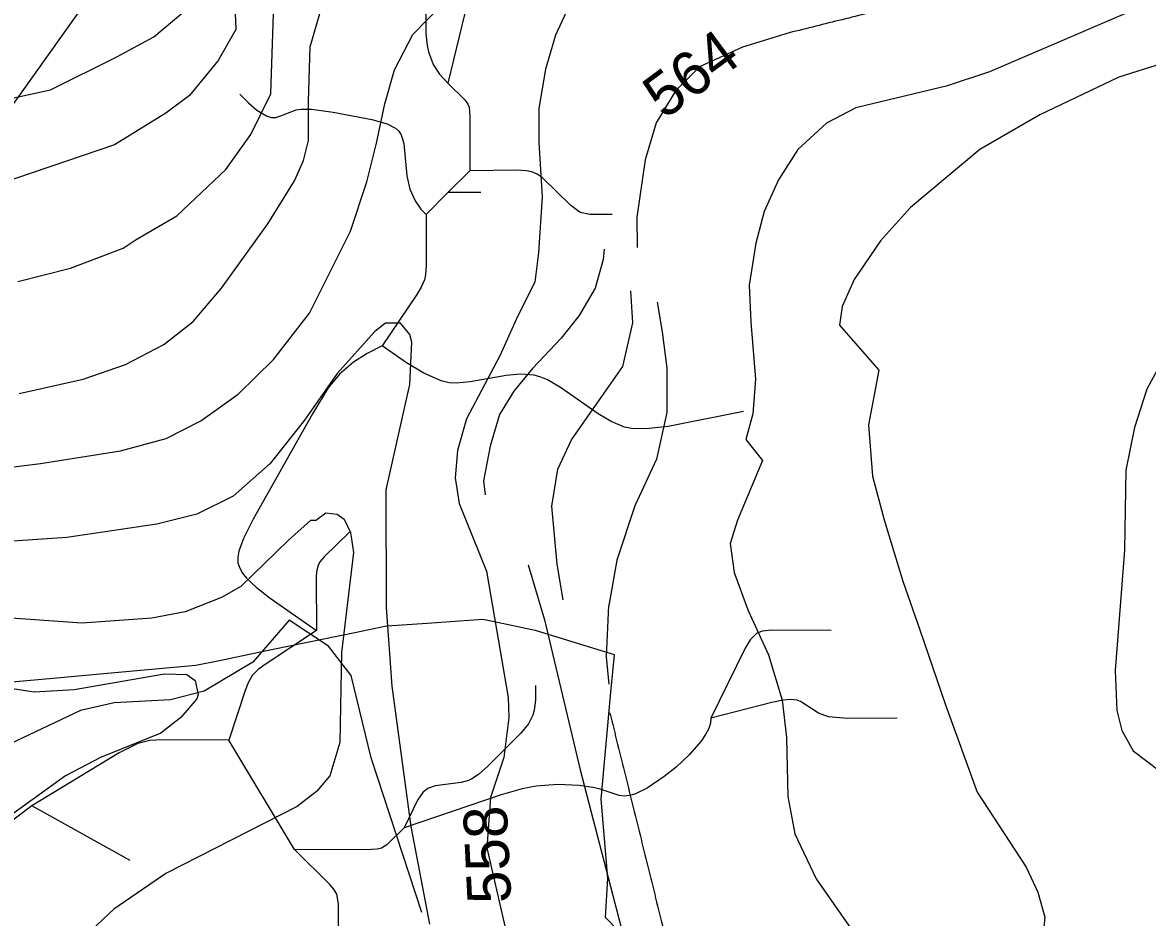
# Model space of a CAD drawing. Extents: x -709584 to -702006, y -1161789 to -1157496.
# Drawn here: x -706719.1 to -706462.3, y -1158667.5 to -1158463.2 of the extents above; entities that cross this region are included whole.
import ezdxf

# ---------------------------------------------------------------- set-up
doc = ezdxf.new("R2010")
doc.units = 0
for name, color, linetype in [('120_vrstevnice hlavní', 7, 'Continuous'), ('121_vrstevnice hlavní_popis', 7, 'Continuous'), ('122_vrstevnice základní', 7, 'Continuous'), ('408_BPEJ_linie', 7, 'Continuous'), ('411_akumulovaný odtok', 7, 'Continuous'), ('501_vodní tok', 7, 'Continuous')]:
    doc.layers.add(name, color=color, linetype=linetype)

msp = doc.modelspace()

# ---------------------------------------------------------------- linework, layer by layer
at = {"layer": '120_vrstevnice hlavní'}
for points in [[(-706653.83, -1158481.13), (-706653.45, -1158468.69), (-706650.37, -1158458.2), (-706642.97, -1158447.7), (-706630.4, -1158433.27), (-706622.4, -1158425.42), (-706611.26, -1158415.99), (-706598.97, -1158407.7), (-706584.69, -1158400.56), (-706558.97, -1158393.84), (-706538.4, -1158389.56), (-706517.83, -1158386.13), (-706501.08, -1158385.71), (-706487.69, -1158388.66)], [(-706719.83, -1158547.85), (-706705.26, -1158544.56), (-706695.55, -1158541.28), (-706686.83, -1158536.71), (-706680.12, -1158531.42), (-706673.69, -1158523.85), (-706663.12, -1158509.13), (-706656.98, -1158499.28), (-706654.97, -1158494.71), (-706653.83, -1158490.13), (-706653.83, -1158481.13)], [(-706586.35, -1158514.94), (-706586.53, -1158517.3), (-706588.42, -1158523.85), (-706592.02, -1158530.06), (-706596.15, -1158535.24), (-706602.68, -1158542.15), (-706606.98, -1158547.33), (-706610.24, -1158552.69), (-706612.32, -1158559.86), (-706613.85, -1158567.79), (-706613.47, -1158570.99)], [(-706458.58, -1158539.75), (-706462.44, -1158546.9), (-706465.3, -1158555.62), (-706467.3, -1158565.35), (-706467.58, -1158583.66), (-706469.73, -1158611.11), (-706469.3, -1158620.27), (-706468.16, -1158624.84), (-706465.58, -1158629.42), (-706456.57, -1158636.28)], [(-706603.68, -1158587.01), (-706599.95, -1158599.51), (-706591.77, -1158633.8)], [(-706591.77, -1158633.8), (-706582.41, -1158669.78), (-706581.17, -1158683.74), (-706581.66, -1158696.67), (-706585.44, -1158715.44), (-706587.46, -1158733.72), (-706589.52, -1158738.55), (-706593.64, -1158745.97), (-706608.66, -1158761.69), (-706614.67, -1158769.11), (-706619.83, -1158773.43), (-706625.52, -1158774.31), (-706632.76, -1158773.81), (-706642.94, -1158772.11), (-706651.38, -1158771.09), (-706662.27, -1158770.89), (-706684.33, -1158774.39), (-706694.83, -1158776.31), (-706704.41, -1158776.72), (-706708.98, -1158776.72), (-706718.12, -1158775.43), (-706736.41, -1158771.57)]]:
    msp.add_lwpolyline(points, dxfattribs=at)
at = {"layer": '122_vrstevnice základní'}
for points in [[(-706671.04, -1158449.71), (-706670.4, -1158464.77), (-706674.4, -1158471.85), (-706680.98, -1158479.85), (-706686.41, -1158483.85), (-706698.12, -1158491.13), (-706728.12, -1158501.28)], [(-706454.57, -1158455.55), (-706498.38, -1158474.44)], [(-706724.12, -1158564.99), (-706714.98, -1158563.85), (-706696.69, -1158560.99), (-706686.26, -1158558.14), (-706678.4, -1158554.14), (-706669.83, -1158547.99), (-706661.83, -1158540.14), (-706653.55, -1158529.56), (-706644.25, -1158510.77), (-706640.48, -1158499.55), (-706638.26, -1158490.75), (-706636.38, -1158481.77), (-706634.16, -1158474.01), (-706630.03, -1158465.89), (-706623.12, -1158458.9)], [(-706593.98, -1158458.67), (-706597.41, -1158466.09), (-706599.71, -1158473.81)], [(-706732.69, -1158482.85), (-706712.69, -1158478.56), (-706697.55, -1158470.99), (-706689.12, -1158466.42), (-706682.48, -1158460.87)], [(-706720.12, -1158522.28), (-706708.12, -1158519.28), (-706696.12, -1158514.71), (-706693.12, -1158512.71), (-706683.83, -1158507.28), (-706672.69, -1158496.71), (-706666.98, -1158488.71), (-706662.4, -1158479.42), (-706661.83, -1158461.15)], [(-706544.07, -1158465.52), (-706554.74, -1158468.81), (-706564.54, -1158473.31), (-706569.97, -1158478.66), (-706574.43, -1158486.07), (-706576.99, -1158494.52), (-706578.86, -1158507.61), (-706578.78, -1158514.52)], [(-706454.86, -1158471.25), (-706468.87, -1158475.68), (-706486.89, -1158484.26), (-706500.59, -1158492.15)], [(-706599.71, -1158473.81), (-706601.24, -1158482.78), (-706601.23, -1158490.54), (-706600.51, -1158502.96), (-706601.34, -1158515.72), (-706602.19, -1158522.45), (-706606.01, -1158530.14), (-706610.12, -1158539.29), (-706617.78, -1158553.64), (-706619.83, -1158560.89), (-706620.34, -1158567.1), (-706619.46, -1158572.97)], [(-706498.39, -1158474.44), (-706508.25, -1158477.7), (-706528.85, -1158482.67), (-706535.56, -1158486.13), (-706542.09, -1158492.17), (-706546.55, -1158499.06), (-706549.8, -1158506.29), (-706551.68, -1158513.53), (-706553.2, -1158523.17), (-706552.84, -1158531.6), (-706551.76, -1158544.6), (-706552.43, -1158552.52), (-706553.96, -1158558.38), (-706550.17, -1158563.19), (-706555.93, -1158576.8), (-706557.54, -1158582.14), (-706556.68, -1158588.71), (-706553.54, -1158597.28), (-706548.83, -1158607.57), (-706545.68, -1158617.85), (-706544.68, -1158626.43), (-706544.4, -1158639.86), (-706542.83, -1158648.43), (-706537.97, -1158658.71), (-706523.88, -1158678.81)], [(-706500.59, -1158492.15), (-706516.4, -1158505.42), (-706523.25, -1158512.99), (-706529.25, -1158521.85), (-706531.97, -1158527.99), (-706532.58, -1158532.27), (-706523.67, -1158542.56), (-706525.97, -1158554.99), (-706525.11, -1158566.71), (-706522.4, -1158576.71), (-706518.19, -1158590.71), (-706514.28, -1158601.84)], [(-706595.66, -1158595.01), (-706597.03, -1158586.85), (-706598.26, -1158573.59), (-706596.9, -1158565.15), (-706593.82, -1158558.42), (-706582.04, -1158541.71), (-706579.82, -1158531.71), (-706580.22, -1158524.43)], [(-706574.26, -1158526.99), (-706573.09, -1158533.79), (-706572.04, -1158542.06), (-706572.02, -1158552.22), (-706574.35, -1158562.9), (-706579.33, -1158573.53), (-706583.43, -1158585.94), (-706585.3, -1158596.28)], [(-706626.12, -1158669), (-706630.4, -1158646.71), (-706634.69, -1158614.71), (-706635.97, -1158596.71), (-706636.12, -1158569.85), (-706630.69, -1158545.85), (-706630.26, -1158536.14), (-706630.69, -1158534.42), (-706632.83, -1158531.85), (-706636.26, -1158531.85), (-706638.69, -1158533.71), (-706647.26, -1158543.28), (-706654.69, -1158553.99), (-706662.55, -1158563.85)], [(-706662.55, -1158563.85), (-706670.98, -1158571.28), (-706679.26, -1158575.42), (-706688.41, -1158577.71), (-706708.98, -1158580.71), (-706735.84, -1158582.57)], [(-706619.46, -1158572.97), (-706613.22, -1158588.45), (-706608.26, -1158617.28), (-706608.12, -1158621.85), (-706609.26, -1158631), (-706612.26, -1158640.14), (-706613.12, -1158651.57), (-706607.83, -1158674.43), (-706606.69, -1158683.57), (-706606.54, -1158690.43), (-706607.54, -1158697.29), (-706609.4, -1158704.14), (-706612.69, -1158711), (-706619.12, -1158720.14), (-706626.97, -1158727), (-706632.97, -1158730.57), (-706638.97, -1158733.29), (-706646.97, -1158735.15), (-706672.98, -1158737.86), (-706680.98, -1158739.72), (-706696.98, -1158745.15), (-706704.98, -1158747.15), (-706712.98, -1158748), (-706738.98, -1158744.29)], [(-706652.19, -1158576.86), (-706653.33, -1158576.86), (-706658.35, -1158581.33), (-706669.23, -1158591.94), (-706673.7, -1158594.45), (-706681.96, -1158597.75), (-706689.55, -1158599.14), (-706705.55, -1158600.28), (-706723.83, -1158599), (-706744.55, -1158595.57)], [(-706652.19, -1158576.86), (-706649.84, -1158575.15), (-706647.26, -1158575.42), (-706645.69, -1158576.57), (-706644.26, -1158579.57), (-706643.55, -1158584.14), (-706646.26, -1158607), (-706646.69, -1158627.57), (-706648.97, -1158635.14), (-706651.97, -1158638.71), (-706656.4, -1158642.14), (-706686.41, -1158657.43), (-706698.26, -1158665.57), (-706710.98, -1158677.57), (-706716.98, -1158680.14), (-706720.98, -1158680.86)], [(-706585.2, -1158614.25), (-706585.79, -1158607.99), (-706585.3, -1158596.28)], [(-706514.28, -1158601.85), (-706508.41, -1158618.94), (-706501.19, -1158638.86), (-706490.04, -1158656.02), (-706487.32, -1158661.74), (-706485.75, -1158667.46), (-706486.61, -1158675.76), (-706494.76, -1158696.35), (-706497.9, -1158706.65), (-706500.05, -1158724.67), (-706499.62, -1158735.82), (-706496.9, -1158747.26), (-706494.33, -1158752.98), (-706488.61, -1158761.56), (-706483.6, -1158767.28), (-706477.45, -1158773.01), (-706467.73, -1158780.3), (-706460.86, -1158784.16), (-706442.56, -1158790.88), (-706405.95, -1158797.89), (-706371.82, -1158803.66), (-706355.58, -1158808.58), (-706345.11, -1158811.73), (-706326.58, -1158816.11)], [(-706732.41, -1158613.57), (-706716.41, -1158616), (-706707.26, -1158615.43), (-706686.69, -1158611.85), (-706681.55, -1158612), (-706679.69, -1158613.43), (-706678.98, -1158616.57), (-706679.26, -1158617.57), (-706682.98, -1158621.85), (-706687.55, -1158625.43), (-706701.26, -1158631), (-706709.26, -1158635.14), (-706729.26, -1158649.57)]]:
    msp.add_lwpolyline(points, dxfattribs=at)
for points in [[(-706495.88, -1158453.53), (-706544.07, -1158465.52)], [(-706498.38, -1158474.44), (-706498.39, -1158474.44)], [(-706500.59, -1158492.15), (-706500.59, -1158492.15)], [(-706514.28, -1158601.84), (-706514.28, -1158601.85)], [(-706585.04, -1158620.77), (-706556.55, -1158735.96)]]:
    msp.add_open_spline(points, degree=1, dxfattribs=at)
at = {"layer": '408_BPEJ_linie'}
for points in [[(-707049, -1158647), (-707042.67, -1158643.42), (-707037.5, -1158640.5), (-707014.28, -1158630.93), (-706966.44, -1158611.21), (-706962.77, -1158609.7), (-706906.5, -1158586.5), (-706859.5, -1158573), (-706808, -1158556.5), (-706798.5, -1158551.5), (-706796.77, -1158550.28), (-706796.71, -1158550.25), (-706760, -1158524.5), (-706734.35, -1158497.34), (-706726, -1158488.5), (-706694, -1158443.5)], [(-706569, -1158685), (-706586, -1158667.5), (-706585.5, -1158658.5), (-706587, -1158640.5), (-706584.78, -1158616.06), (-706584, -1158607.5), (-706587.71, -1158606.37), (-706602, -1158602), (-706602.8, -1158601.83), (-706610.69, -1158600.19), (-706614, -1158599.5), (-706626.75, -1158600.37), (-706633.59, -1158600.84), (-706636, -1158601), (-706643.23, -1158602.5), (-706661.86, -1158606.35), (-706665.16, -1158607.03), (-706674.13, -1158608.89), (-706679.5, -1158610), (-706700.49, -1158611.88), (-706712.12, -1158612.92), (-706746.5, -1158616)]]:
    msp.add_lwpolyline(points, dxfattribs=at)
at = {"layer": '411_akumulovaný odtok'}
for p, q in [((-706616.99, -1158497), (-706621.99, -1158502)), ((-706621.99, -1158502), (-706626.99, -1158507)), ((-706614.49, -1158502), (-706621.99, -1158502)), ((-706656.99, -1158652), (-706671.99, -1158627)), ((-706694.49, -1158654.5), (-706716.99, -1158642))]:
    msp.add_line(p, q, dxfattribs=at)
for points in [[(-706636.99, -1158424.5), (-706636.99, -1158426.37), (-706636.53, -1158428.87), (-706636.04, -1158430.22), (-706635.31, -1158431.56), (-706634.39, -1158432.78), (-706632.31, -1158434.75), (-706627.2, -1158438.37), (-706625.47, -1158439.82), (-706624.28, -1158441.34), (-706624.03, -1158442.15), (-706624.3, -1158443.73), (-706625.89, -1158447.35), (-706626.63, -1158450.76), (-706627, -1158456.93), (-706627, -1158465.7), (-706626.72, -1158468.4), (-706626.4, -1158469.88), (-706625.32, -1158472.75), (-706623.89, -1158474.98), (-706621.99, -1158477)], [(-706601.99, -1158452), (-706613.66, -1158455.8), (-706615.5, -1158456.66), (-706616.5, -1158457.46), (-706617.46, -1158459.11), (-706618.1, -1158461.07), (-706621.99, -1158477)], [(-706621.99, -1158477), (-706618.13, -1158480.81), (-706617.44, -1158481.78), (-706617.15, -1158482.51), (-706616.95, -1158484.64), (-706616.99, -1158497)], [(-706669.49, -1158479.5), (-706667.54, -1158481.54), (-706665.59, -1158483.21), (-706663.41, -1158484.51), (-706662.32, -1158484.82), (-706661.28, -1158484.83), (-706660.34, -1158484.58), (-706656.62, -1158483.13), (-706655.5, -1158482.96), (-706653.14, -1158482.96), (-706648.16, -1158483.61), (-706639.37, -1158485.33), (-706635.89, -1158486.33), (-706633.96, -1158487.31), (-706633.22, -1158487.98), (-706632.69, -1158488.79), (-706632.06, -1158490.78), (-706631.4, -1158498.21), (-706630.69, -1158501.23), (-706629.5, -1158503.88), (-706628.15, -1158505.82), (-706626.99, -1158507)], [(-706584.49, -1158507), (-706589.58, -1158506.99), (-706591.78, -1158506.51), (-706593.97, -1158504.95), (-706600.51, -1158498.57), (-706601.61, -1158497.8), (-706602.82, -1158497.29), (-706604.14, -1158497.03), (-706606.23, -1158496.9), (-706616.99, -1158497)], [(-706626.99, -1158507), (-706626.93, -1158518.76), (-706627.08, -1158520.67), (-706627.33, -1158521.9), (-706628.09, -1158523.6), (-706629.07, -1158525.24), (-706636.99, -1158537)], [(-706636.99, -1158537), (-706640.39, -1158538.71), (-706643.52, -1158540.7), (-706646.7, -1158543.44), (-706649.33, -1158546.58), (-706652.89, -1158552.48), (-706666.44, -1158576.56), (-706668.67, -1158581.01), (-706669.71, -1158583.87), (-706669.95, -1158585.25), (-706669.91, -1158586.56), (-706669.52, -1158587.76), (-706668.85, -1158588.9), (-706667.97, -1158590), (-706665.74, -1158592.12), (-706662.58, -1158594.58), (-706651.99, -1158602)], [(-706554.49, -1158552), (-706571.71, -1158555.41), (-706576.81, -1158555.96), (-706580.07, -1158555.85), (-706581.65, -1158555.54), (-706584.72, -1158554.3), (-706587.66, -1158552.52), (-706596.31, -1158546.47), (-706599.26, -1158544.78), (-706600.77, -1158544.13), (-706602.33, -1158543.68), (-706605.44, -1158543.45), (-706608.67, -1158543.77), (-706616.89, -1158545.24), (-706620.13, -1158545.5), (-706621.71, -1158545.41), (-706623.5, -1158544.98), (-706627.48, -1158543.21), (-706631.44, -1158540.85), (-706636.99, -1158537)], [(-706644.49, -1158579.5), (-706650.26, -1158585.19), (-706651.19, -1158586.33), (-706651.64, -1158587.15), (-706651.96, -1158588.52), (-706652.04, -1158589.98), (-706651.99, -1158602)], [(-706651.99, -1158602), (-706663.71, -1158609.74), (-706665.3, -1158610.91), (-706666.66, -1158612.26), (-706667.59, -1158613.9), (-706668.3, -1158615.71), (-706671.99, -1158627)], [(-706534.49, -1158602), (-706548.08, -1158601.89), (-706550.29, -1158602.17), (-706551.57, -1158602.68), (-706552.98, -1158604.13), (-706554.12, -1158606.04), (-706561.99, -1158622)], [(-706601.99, -1158614.5), (-706601.99, -1158617.88), (-706602.29, -1158620.18), (-706602.59, -1158621.3), (-706603.56, -1158623.27), (-706605.38, -1158625.45), (-706612.86, -1158632.99), (-706614.99, -1158634.84), (-706616.5, -1158635.87), (-706617.31, -1158636.26), (-706618.94, -1158636.72), (-706624.93, -1158637.44), (-706626.42, -1158637.96), (-706627.08, -1158638.41), (-706627.68, -1158639), (-706628.9, -1158640.74), (-706631.99, -1158647)], [(-706519.49, -1158622), (-706530.9, -1158622.07), (-706535.14, -1158621.72), (-706537.43, -1158620.89), (-706541.53, -1158618.19), (-706542.25, -1158617.92), (-706543.82, -1158617.74), (-706545.48, -1158617.89), (-706548.05, -1158618.4), (-706561.99, -1158622)], [(-706561.99, -1158622), (-706562.05, -1158623.16), (-706562.46, -1158624.34), (-706563.19, -1158625.74), (-706564.21, -1158627.26), (-706566.9, -1158630.39), (-706569.88, -1158633.21), (-706572.6, -1158635.33), (-706576.55, -1158637.99), (-706579.18, -1158639.28), (-706580.49, -1158639.67), (-706581.79, -1158639.8), (-706582.89, -1158639.66), (-706587.47, -1158638.16), (-706588.94, -1158637.79), (-706592.05, -1158637.34), (-706596.92, -1158637.15), (-706601.84, -1158637.5), (-706605.07, -1158638.15), (-706609.86, -1158639.52), (-706631.99, -1158647)], [(-706671.99, -1158627), (-706687.25, -1158626.92), (-706690.05, -1158627.13), (-706692.74, -1158627.78), (-706697.01, -1158629.93), (-706716.99, -1158642)], [(-706716.99, -1158642), (-706733.22, -1158654.26), (-706736.45, -1158656.28), (-706737.86, -1158656.76), (-706740.13, -1158657.05), (-706751.99, -1158657)], [(-706631.99, -1158647), (-706635.92, -1158650.93), (-706637.13, -1158651.65), (-706638.11, -1158651.9), (-706640.75, -1158652.05), (-706656.99, -1158652)], [(-706646.99, -1158672), (-706646.93, -1158664.36), (-706647.31, -1158662.14), (-706648.02, -1158661.02), (-706648.94, -1158659.98), (-706656.99, -1158652)]]:
    msp.add_lwpolyline(points, dxfattribs=at)
at = {"layer": '501_vodní tok'}
msp.add_lwpolyline([(-706627.93, -1158666.38), (-706639.53, -1158631.06), (-706644.1, -1158612.23), (-706649.23, -1158605.53), (-706658.19, -1158599.59), (-706666.49, -1158609.23), (-706677.62, -1158615.8), (-706685.32, -1158617.79), (-706698.16, -1158618.51), (-706705.87, -1158620.22), (-706733.83, -1158633.48)], dxfattribs=at)

# ---------------------------------------------------------------- texts
at = {"layer": '121_vrstevnice hlavní_popis'}
for s, rotation, p in [('564', 36.4247, (-706572.6, -1158485.47)), ('558', 92.7977, (-706607.5, -1158664.08))]:
    msp.add_text(s, height=10, rotation=rotation, dxfattribs=at).set_placement(p)

doc.saveas('drawing.dxf')
